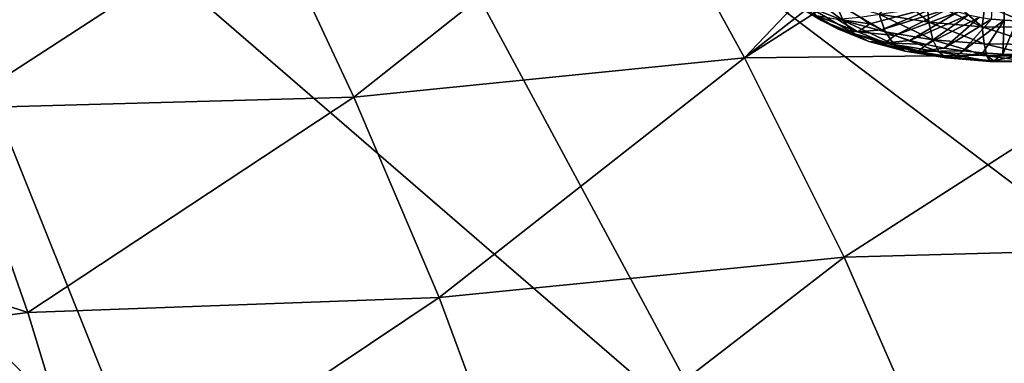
# Model space of a CAD drawing. Header units: metres. Extents: x -90 to 304, y -90 to 74.
# Tile 397 of 570: x 248.12 to 253.06, y 7.48 to 9.2. Entities that reach past the tile are written whole.
import ezdxf

# ---------------------------------------------------------------- set-up
doc = ezdxf.new("R2010")
doc.units = ezdxf.units.M
doc.layers.add('solid_21662050_350', color=7, linetype='CONTINUOUS')

msp = doc.modelspace()

# ---------------------------------------------------------------- linework, layer by layer
at = {"layer": 'solid_21662050_350'}
for points in [[(253.867126, 11.766549, 211.486786), (251.684235, 11.43265, 212.415634), (257.144318, 7.773628, 217.338348)], [(251.684235, 11.43265, 212.415634), (249.431732, 11.156934, 213.182861), (254.443253, 7.363879, 218.478119)], [(251.684235, 11.43265, 212.415634), (254.443253, 7.363879, 218.478119), (257.144318, 7.773628, 217.338348)], [(249.431732, 11.156934, 213.182861), (247.123108, 10.941046, 213.783905), (251.657394, 7.025534, 219.419571)], [(249.431732, 11.156934, 213.182861), (251.657394, 7.025534, 219.419571), (254.443253, 7.363879, 218.478119)], [(247.123108, 10.941046, 213.783905), (244.772202, 10.786271, 214.21521), (248.803192, 6.760581, 220.157166)], [(247.123108, 10.941046, 213.783905), (248.803192, 6.760581, 220.157166), (251.657394, 7.025534, 219.419571)], [(244.772202, 10.786271, 214.21521), (245.89743, 6.570577, 220.686584), (248.803192, 6.760581, 220.157166)], [(253.084335, 10.548949, 143.858505), (253.05986, 9.197553, 143.199615), (252.99707, 9.203612, 143.182343)], [(253.084335, 10.548949, 143.858505), (253.124512, 9.194599, 143.209137), (253.05986, 9.197553, 143.199615)], [(249.795609, 8.812394, 147.038712), (249.35199, 9.762762, 144.732773), (251.237976, 9.953552, 144.723862)], [(249.795609, 8.812394, 147.038712), (251.237976, 9.953552, 144.723862), (251.756622, 9.008817, 147.004745)], [(251.756622, 9.008817, 147.004745), (251.237976, 9.953552, 144.723862), (252.607605, 9.901181, 145.195526)], [(251.756622, 9.008817, 147.004745), (253.195618, 9.927994, 145.292862), (253.849625, 9.031101, 147.458145)], [(251.756622, 9.008817, 147.004745), (252.900925, 9.905435, 145.264023), (253.195618, 9.927994, 145.292862)], [(251.756622, 9.008817, 147.004745), (252.607605, 9.901181, 145.195526), (252.900925, 9.905435, 145.264023)], [(247.799973, 8.756946, 146.812805), (247.428223, 9.725605, 144.442947), (249.35199, 9.762762, 144.732773)], [(247.799973, 8.756946, 146.812805), (249.35199, 9.762762, 144.732773), (249.795609, 8.812394, 147.038712)], [(251.93956, 9.349959, 143.350403), (252.016113, 9.273688, 143.282227), (252.142944, 9.195983, 143.481796)], [(252.074707, 9.267162, 143.563049), (251.93956, 9.349959, 143.350403), (252.142944, 9.195983, 143.481796)], [(252.251755, 9.19619, 143.747299), (252.212616, 9.287295, 143.827881), (252.028259, 9.3612, 143.636017)], [(252.251755, 9.19619, 143.747299), (252.028259, 9.3612, 143.636017), (252.074707, 9.267162, 143.563049)], [(252.433563, 9.228543, 143.982803), (252.682571, 9.187201, 144.094849), (252.534424, 9.314416, 144.107559)], [(252.682571, 9.187201, 144.094849), (252.672562, 9.294297, 144.162628), (252.534424, 9.314416, 144.107559)], [(252.950073, 9.164861, 144.159698), (252.816071, 9.279692, 144.20401), (252.672562, 9.294297, 144.162628)], [(252.682571, 9.187201, 144.094849), (252.950073, 9.164861, 144.159698), (252.672562, 9.294297, 144.162628)], [(252.016113, 9.273688, 143.282227), (252.112183, 9.223586, 143.214508), (252.228516, 9.152311, 143.397568)], [(252.142944, 9.195983, 143.481796), (252.016113, 9.273688, 143.282227), (252.228516, 9.152311, 143.397568)], [(252.074707, 9.267162, 143.563049), (252.142944, 9.195983, 143.481796), (252.309097, 9.129375, 143.654709)], [(252.251755, 9.19619, 143.747299), (252.074707, 9.267162, 143.563049), (252.309097, 9.129375, 143.654709)], [(252.463913, 9.13977, 143.896072), (252.433563, 9.228543, 143.982803), (252.212616, 9.287295, 143.827881)], [(252.463913, 9.13977, 143.896072), (252.212616, 9.287295, 143.827881), (252.251755, 9.19619, 143.747299)], [(252.746368, 9.275139, 142.994324), (252.385452, 9.180079, 143.182312), (252.336807, 9.213027, 143.09787)], [(252.746368, 9.275139, 142.994324), (252.443954, 9.149465, 143.261215), (252.385452, 9.180079, 143.182312)], [(252.746368, 9.275139, 142.994324), (252.785049, 9.256087, 143.043503), (252.443954, 9.149465, 143.261215)], [(252.785049, 9.256087, 143.043503), (252.511551, 9.121566, 143.333588), (252.443954, 9.149465, 143.261215)], [(252.785049, 9.256087, 143.043503), (252.830292, 9.239135, 143.087601), (252.511551, 9.121566, 143.333588)], [(252.950073, 9.164861, 144.159698), (252.963364, 9.270759, 144.231232), (252.816071, 9.279692, 144.20401)], [(252.950073, 9.164861, 144.159698), (253.225815, 9.162377, 144.17485), (252.963364, 9.270759, 144.231232)], [(253.225815, 9.162377, 144.17485), (253.112854, 9.267595, 144.244019), (252.963364, 9.270759, 144.231232)], [(252.112183, 9.223586, 143.214508), (252.221497, 9.202925, 143.151672), (252.325836, 9.138997, 143.315857)], [(252.228516, 9.152311, 143.397568), (252.112183, 9.223586, 143.214508), (252.325836, 9.138997, 143.315857)], [(252.142944, 9.195983, 143.481796), (252.228516, 9.152311, 143.397568), (252.38092, 9.091214, 143.556168)], [(252.309097, 9.129375, 143.654709), (252.142944, 9.195983, 143.481796), (252.38092, 9.091214, 143.556168)], [(252.221497, 9.202925, 143.151672), (252.336807, 9.213027, 143.09787), (252.385452, 9.180079, 143.182312)], [(252.325836, 9.138997, 143.315857), (252.221497, 9.202925, 143.151672), (252.385452, 9.180079, 143.182312)], [(252.251755, 9.19619, 143.747299), (252.309097, 9.129375, 143.654709), (252.508224, 9.076425, 143.794342)], [(252.463913, 9.13977, 143.896072), (252.251755, 9.19619, 143.747299), (252.508224, 9.076425, 143.794342)], [(252.433563, 9.228543, 143.982803), (252.703049, 9.100069, 144.003677), (252.682571, 9.187201, 144.094849)], [(252.463913, 9.13977, 143.896072), (252.703049, 9.100069, 144.003677), (252.433563, 9.228543, 143.982803)], [(252.830292, 9.239135, 143.087601), (252.587418, 9.096736, 143.398499), (252.511551, 9.121566, 143.333588)], [(252.830292, 9.239135, 143.087601), (252.881287, 9.224586, 143.125854), (252.587418, 9.096736, 143.398499)], [(252.881287, 9.224586, 143.125854), (252.670578, 9.075287, 143.455139), (252.587418, 9.096736, 143.398499)], [(252.881287, 9.224586, 143.125854), (252.93721, 9.212674, 143.157623), (252.670578, 9.075287, 143.455139)], [(252.93721, 9.212674, 143.157623), (252.76001, 9.057487, 143.502808), (252.670578, 9.075287, 143.455139)], [(252.93721, 9.212674, 143.157623), (252.99707, 9.203612, 143.182343), (252.76001, 9.057487, 143.502808)], [(252.99707, 9.203612, 143.182343), (252.854568, 9.043562, 143.540894), (252.76001, 9.057487, 143.502808)], [(253.05986, 9.197553, 143.199615), (252.854568, 9.043562, 143.540894), (252.99707, 9.203612, 143.182343)], [(253.05986, 9.197553, 143.199615), (252.953064, 9.033686, 143.568909), (252.854568, 9.043562, 143.540894)], [(253.05986, 9.197553, 143.199615), (253.05426, 9.027983, 143.586533), (252.953064, 9.033686, 143.568909)], [(253.05986, 9.197553, 143.199615), (253.124512, 9.194599, 143.209137), (253.05426, 9.027983, 143.586533)], [(253.124512, 9.194599, 143.209137), (253.156906, 9.026525, 143.593521), (253.05426, 9.027983, 143.586533)], [(252.228516, 9.152311, 143.397568), (252.325836, 9.138997, 143.315857), (252.46254, 9.084199, 143.458115)], [(252.38092, 9.091214, 143.556168), (252.228516, 9.152311, 143.397568), (252.46254, 9.084199, 143.458115)], [(252.325836, 9.138997, 143.315857), (252.385452, 9.180079, 143.182312), (252.443954, 9.149465, 143.261215)], [(252.325836, 9.138997, 143.315857), (252.443954, 9.149465, 143.261215), (252.511551, 9.121566, 143.333588)], [(252.959946, 9.078614, 144.065948), (252.950073, 9.164861, 144.159698), (252.682571, 9.187201, 144.094849)], [(252.959946, 9.078614, 144.065948), (252.682571, 9.187201, 144.094849), (252.703049, 9.100069, 144.003677)], [(253.224747, 9.07623, 144.08049), (253.225815, 9.162377, 144.17485), (252.950073, 9.164861, 144.159698)], [(253.224747, 9.07623, 144.08049), (252.950073, 9.164861, 144.159698), (252.959946, 9.078614, 144.065948)], [(252.309097, 9.129375, 143.654709), (252.38092, 9.091214, 143.556168), (252.563568, 9.042645, 143.68425)], [(252.508224, 9.076425, 143.794342), (252.309097, 9.129375, 143.654709), (252.563568, 9.042645, 143.68425)], [(252.46254, 9.084199, 143.458115), (252.325836, 9.138997, 143.315857), (252.511551, 9.121566, 143.333588)], [(252.46254, 9.084199, 143.458115), (252.511551, 9.121566, 143.333588), (252.587418, 9.096736, 143.398499)], [(252.46254, 9.084199, 143.458115), (252.587418, 9.096736, 143.398499), (252.670578, 9.075287, 143.455139)], [(252.463913, 9.13977, 143.896072), (252.732635, 9.039165, 143.895325), (252.703049, 9.100069, 144.003677)], [(252.463913, 9.13977, 143.896072), (252.508224, 9.076425, 143.794342), (252.732635, 9.039165, 143.895325)], [(252.703049, 9.100069, 144.003677), (252.732635, 9.039165, 143.895325), (252.97374, 9.019031, 143.953766)], [(252.959946, 9.078614, 144.065948), (252.703049, 9.100069, 144.003677), (252.97374, 9.019031, 143.953766)], [(252.38092, 9.091214, 143.556168), (252.46254, 9.084199, 143.458115), (252.626343, 9.040637, 143.572983)], [(252.563568, 9.042645, 143.68425), (252.38092, 9.091214, 143.556168), (252.626343, 9.040637, 143.572983)], [(252.626343, 9.040637, 143.572983), (252.46254, 9.084199, 143.458115), (252.670578, 9.075287, 143.455139)], [(252.508224, 9.076425, 143.794342), (252.769424, 9.00847, 143.776871), (252.732635, 9.039165, 143.895325)], [(252.508224, 9.076425, 143.794342), (252.563568, 9.042645, 143.68425), (252.769424, 9.00847, 143.776871)], [(252.626343, 9.040637, 143.572983), (252.670578, 9.075287, 143.455139), (252.76001, 9.057487, 143.502808)], [(252.626343, 9.040637, 143.572983), (252.76001, 9.057487, 143.502808), (252.854568, 9.043562, 143.540894)], [(252.626343, 9.040637, 143.572983), (252.854568, 9.043562, 143.540894), (252.810974, 9.009984, 143.656067)], [(252.810974, 9.009984, 143.656067), (252.854568, 9.043562, 143.540894), (252.953064, 9.033686, 143.568909)], [(252.959946, 9.078614, 144.065948), (252.97374, 9.019031, 143.953766), (253.222244, 9.016793, 143.967422)], [(253.224747, 9.07623, 144.08049), (252.959946, 9.078614, 144.065948), (253.222244, 9.016793, 143.967422)], [(250.224228, 7.807422, 149.403931), (249.795609, 8.812394, 147.038712), (251.756622, 9.008817, 147.004745)], [(250.224228, 7.807422, 149.403931), (251.756622, 9.008817, 147.004745), (252.257614, 8.009719, 149.346359)], [(252.257614, 8.009719, 149.346359), (251.756622, 9.008817, 147.004745), (253.849625, 9.031101, 147.458145)], [(252.257614, 8.009719, 149.346359), (253.849625, 9.031101, 147.458145), (254.389282, 8.067851, 149.693588)], [(252.563568, 9.042645, 143.68425), (252.810974, 9.009984, 143.656067), (252.769424, 9.00847, 143.776871)], [(252.563568, 9.042645, 143.68425), (252.626343, 9.040637, 143.572983), (252.810974, 9.009984, 143.656067)], [(252.732635, 9.039165, 143.895325), (252.769424, 9.00847, 143.776871), (252.99057, 8.990001, 143.830475)], [(252.97374, 9.019031, 143.953766), (252.732635, 9.039165, 143.895325), (252.99057, 8.990001, 143.830475)], [(252.769424, 9.00847, 143.776871), (252.810974, 9.009984, 143.656067), (253.009323, 8.993419, 143.704147)], [(252.99057, 8.990001, 143.830475), (252.769424, 9.00847, 143.776871), (253.009323, 8.993419, 143.704147)], [(253.009323, 8.993419, 143.704147), (252.810974, 9.009984, 143.656067), (252.953064, 9.033686, 143.568909)], [(253.009323, 8.993419, 143.704147), (252.953064, 9.033686, 143.568909), (253.05426, 9.027983, 143.586533)], [(252.97374, 9.019031, 143.953766), (252.99057, 8.990001, 143.830475), (253.218521, 8.987947, 143.843002)], [(253.222244, 9.016793, 143.967422), (252.97374, 9.019031, 143.953766), (253.218521, 8.987947, 143.843002)], [(253.009323, 8.993419, 143.704147), (253.05426, 9.027983, 143.586533), (253.156906, 9.026525, 143.593521)], [(253.213776, 8.991578, 143.715378), (253.009323, 8.993419, 143.704147), (253.156906, 9.026525, 143.593521)], [(252.99057, 8.990001, 143.830475), (253.009323, 8.993419, 143.704147), (253.213776, 8.991578, 143.715378)], [(253.218521, 8.987947, 143.843002), (252.99057, 8.990001, 143.830475), (253.213776, 8.991578, 143.715378)], [(248.160797, 7.731372, 149.242203), (247.799973, 8.756946, 146.812805), (249.795609, 8.812394, 147.038712)], [(248.160797, 7.731372, 149.242203), (249.795609, 8.812394, 147.038712), (250.224228, 7.807422, 149.403931)], [(245.89827, 8.474401, 147.211655), (247.799973, 8.756946, 146.812805), (248.160797, 7.731372, 149.242203)], [(246.16394, 7.470124, 149.587524), (245.89827, 8.474401, 147.211655), (248.160797, 7.731372, 149.242203)], [(252.719589, 6.954507, 151.755493), (252.257614, 8.009719, 149.346359), (254.389282, 8.067851, 149.693588)], [(252.719589, 6.954507, 151.755493), (254.389282, 8.067851, 149.693588), (254.886032, 7.05282, 151.993698)], [(250.61795, 6.746142, 151.835205), (250.224228, 7.807422, 149.403931), (252.257614, 8.009719, 149.346359)], [(250.61795, 6.746142, 151.835205), (252.257614, 8.009719, 149.346359), (252.719589, 6.954507, 151.755493)], [(248.491882, 6.647121, 151.738419), (248.160797, 7.731372, 149.242203), (250.224228, 7.807422, 149.403931)], [(248.491882, 6.647121, 151.738419), (250.224228, 7.807422, 149.403931), (250.61795, 6.746142, 151.835205)], [(246.16394, 7.470124, 149.587524), (248.160797, 7.731372, 149.242203), (248.491882, 6.647121, 151.738419)]]:
    msp.add_3dface(points, dxfattribs=at)

doc.saveas('drawing.dxf')
